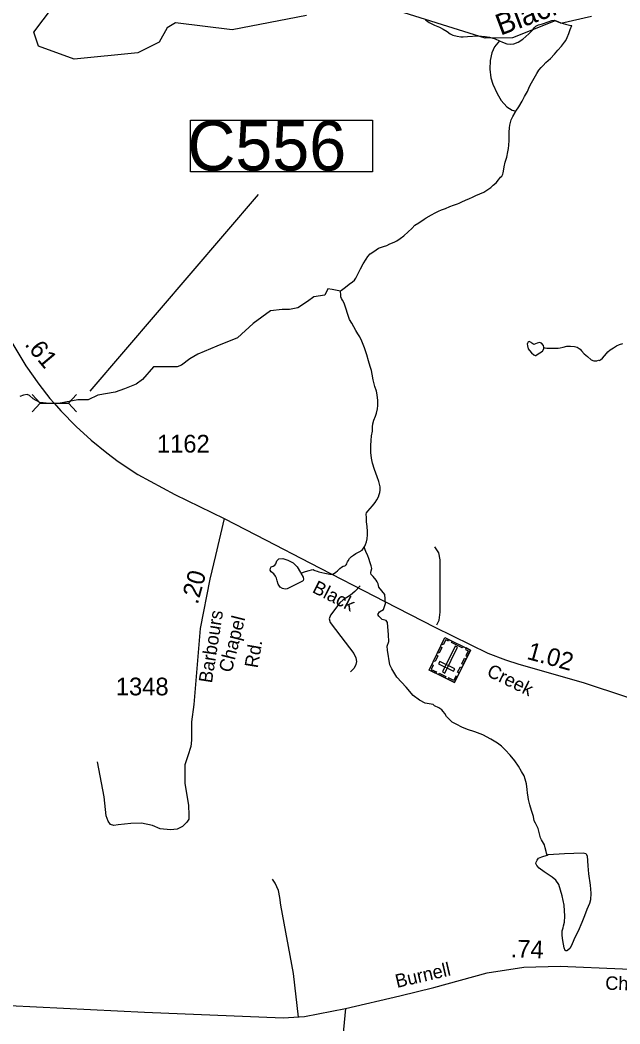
# Model space of a CAD drawing. Extents: x 2082433 to 2279600, y 546599 to 755198.
# Drawn here: x 2162169 to 2166396, y 618095 to 625167 of the extents above; entities that cross this region are included whole.
import ezdxf

# ---------------------------------------------------------------- set-up
doc = ezdxf.new("R2010")
doc.units = 0
for name, color, linetype in [('Exist Cultural Cemetery CELL', 7, 'Continuous'), ('Exist Hydrographic Creek Single Shore', 7, 'Continuous'), ('Exist Hydrographic Creek Single Shore Label', 7, 'Continuous'), ('Exist Hydrographic Misc Water Feature', 7, 'Continuous'), ('Exist Hydrographic Pond Over 1500 Sq Ft', 7, 'Continuous'), ('Exist Road Non-System Type 51', 7, 'Continuous'), ('Exist Road Secondary Mileage Hundredths English Label', 7, 'Continuous'), ('Exist Road Secondary Structure Culvert CELL', 7, 'Continuous'), ('Exist Road Secondary Structure Culvert Number Label', 7, 'Continuous'), ('Exist Road Secondary Type 51 Attributed', 7, 'Continuous'), ('Exist Road Secondary Type 51 Label', 7, 'Continuous'), ('Exist Road Secondary Type 51 Number Label', 7, 'Continuous')]:
    doc.layers.add(name, color=color, linetype=linetype)

msp = doc.modelspace()

# ---------------------------------------------------------------- linework, layer by layer
at = {"layer": 'Exist Cultural Cemetery CELL'}
for points in [[(2165230.2, 620500.2), (2165051.4, 620587.7), (2165163.3, 620816.4), (2165342.1, 620728.9)], [(2165193, 620801.8), (2165188, 620791.5), (2165168.2, 620801.2), (2165150.5, 620764.9), (2165140.5, 620769.8), (2165163.3, 620816.4)], [(2165285.5, 620743.9), (2165209.2, 620781.1), (2165214.2, 620791.4), (2165290.5, 620754.1)], [(2165141.7, 620746.5), (2165122.7, 620707.6), (2165112.5, 620712.6), (2165131.5, 620751.5)], [(2165145.2, 620574.4), (2165161.9, 620566.2), (2165251.1, 620748.4), (2165234.3, 620756.6)], [(2165312.4, 620743.4), (2165307.3, 620733.1), (2165327.1, 620723.4), (2165309.3, 620687.1), (2165319.3, 620682.2), (2165342.1, 620728.8)], [(2165112.7, 620687.3), (2165093.7, 620648.4), (2165083.5, 620653.4), (2165102.5, 620692.3)], [(2165223.5, 620579.3), (2165231.7, 620596), (2165125.9, 620647.8), (2165117.7, 620631)], [(2165311.4, 620666.1), (2165292.4, 620627.2), (2165282.1, 620632.2), (2165301.2, 620671.1)], [(2165070.4, 620626.7), (2165080.6, 620621.7), (2165066.4, 620592.8), (2165102.9, 620574.9), (2165098, 620565), (2165051.3, 620587.8)], [(2165281.9, 620605.7), (2165262.8, 620566.8), (2165252.6, 620571.8), (2165271.6, 620610.7)], [(2165163.7, 620532.8), (2165117.1, 620555.5), (2165122.1, 620565.8), (2165168.7, 620543)], [(2165249.2, 620539.1), (2165239, 620544.1), (2165224.9, 620515.2), (2165188.5, 620533), (2165183.6, 620523), (2165230.2, 620500.2)]]:
    msp.add_lwpolyline(points, close=True, dxfattribs=at)
at = {"layer": 'Exist Hydrographic Creek Single Shore'}
msp.add_line((2165979.7, 625143.9), (2166196.7, 625195.3), dxfattribs=at)
for points in [[(2164188.6, 625200), (2163664.7, 625099.1), (2163264.6, 625146.5), (2163206.6, 625111.7), (2163148.6, 625011.1), (2162998.7, 624935.5), (2162549.6, 624892.1), (2162298.6, 624982.5), (2162265.6, 625081.5), (2162397.7, 625256)], [(2165979.7, 625143.9), (2165938.7, 625161.2), (2165638.7, 625042.6), (2165447.6, 625039.9), (2164763.8, 625253.9)], [(2165662.5, 624524.3), (2165682.8, 624556.5), (2165706.2, 624594.7), (2165724, 624628.5), (2165744.1, 624664.8), (2165759.7, 624699), (2165773.2, 624724.9), (2165791.5, 624757), (2165801.3, 624773), (2165811.2, 624789.3), (2165824.9, 624813.2), (2165841.1, 624833.5), (2165854.8, 624847.2), (2165874.7, 624867.3), (2165906.3, 624895.8), (2165936.2, 624927.8), (2165958.2, 624954), (2165984, 624984.2), (2166005.8, 625010.1), (2166015.6, 625024.1), (2166023.8, 625044.3), (2166035.5, 625072.2), (2166045.3, 625100.3), (2166057.2, 625128.5)], [(2164426.4, 623256), (2164434.2, 623264.1), (2164462.1, 623285.8), (2164488, 623306.3), (2164512, 623322.5), (2164525.9, 623334.6), (2164535.7, 623348.5), (2164553.6, 623386.4), (2164567.3, 623414.7), (2164587.2, 623450.7), (2164608.7, 623482.7), (2164620.6, 623500.7), (2164636.8, 623519), (2164654.5, 623532.9), (2164678.5, 623549.2), (2164694.7, 623559.3), (2164716.8, 623567.3), (2164730.5, 623571.3), (2164752.5, 623579.8), (2164774, 623589.9), (2164806.2, 623602), (2164824, 623611.9), (2164848, 623628.2), (2164874.1, 623646.2), (2164903.8, 623674.5), (2164929.4, 623698.6), (2164951.4, 623720.9), (2164979.1, 623739), (2165015.6, 623763.1), (2165031.1, 623773.3), (2165067.2, 623795.4), (2165095.1, 623809.4), (2165116.7, 623819.5), (2165138.8, 623829.6), (2165166.9, 623839.9), (2165198.5, 623853.8), (2165222.5, 623862), (2165252.6, 623872.5), (2165262.6, 623876.2), (2165282.5, 623886.5), (2165308.4, 623898.5), (2165336.3, 623910.8), (2165358, 623918.9), (2165380.6, 623930.9), (2165410.1, 623943.1), (2165436.1, 623953.4), (2165458.1, 623967.5), (2165485.5, 623987.7), (2165504, 624003.5), (2165523.7, 624019.6), (2165541.3, 624041.7), (2165555.5, 624059.9), (2165563, 624068), (2165571.5, 624082.2), (2165573.1, 624090), (2165574.7, 624102), (2165581.1, 624132.2), (2165586.6, 624166.2), (2165598.7, 624202.2), (2165606.3, 624238.3), (2165612.1, 624262.2), (2165613.9, 624286.2), (2165616, 624318.4), (2165616, 624344.3), (2165615.7, 624376), (2165617.6, 624408.1), (2165619.4, 624426.1), (2165625.4, 624444.3), (2165630.9, 624464.1), (2165640.8, 624488.2), (2165658.6, 624516.3), (2165662.5, 624524.3)], [(2164426.4, 623256), (2164369.2, 623269.2), (2164336.7, 623273.2), (2164316.4, 623228.5), (2164239.1, 623216.3), (2164194.4, 623183.8), (2164125.2, 623139), (2164068.3, 623126.8), (2164015.4, 623126.8), (2163934.1, 623118.7), (2163812.1, 623029.2), (2163702.2, 622927.5), (2163555.8, 622870.6), (2163421.6, 622813.7), (2163364.7, 622781.1), (2163307.7, 622736.4), (2163275.2, 622724.2), (2163230.5, 622724.2), (2163165.4, 622724.2), (2163108.5, 622724.2), (2163031.2, 622634.7), (2162986.4, 622602.2), (2162905.1, 622569.6), (2162840, 622545.2), (2162718, 622524.9), (2162649.4, 622491.1), (2162575.2, 622491.1), (2162489.8, 622475.3), (2162440.4, 622466.4), (2162377.4, 622466.4), (2162307.7, 622473.1), (2162260.5, 622497.8), (2162235.8, 622522.6), (2162217.8, 622529.3), (2162193.1, 622524.8), (2162168.4, 622515.8)], [(2164594.2, 621453.5), (2164598.5, 621461.3), (2164604.2, 621473.4), (2164610.4, 621491.6), (2164614.1, 621511.7), (2164617.8, 621539.5), (2164617.6, 621563.5), (2164615.5, 621599.4), (2164611, 621631.4), (2164609.1, 621663.7), (2164608.9, 621685.6), (2164611, 621695.4), (2164619, 621707.6), (2164652.8, 621743.9), (2164672.5, 621767.7), (2164682.8, 621786), (2164694.4, 621807.7), (2164700, 621823.9), (2164704.1, 621837.9), (2164705.7, 621855.9), (2164706.1, 621878.2), (2164697.5, 621915.9), (2164685.4, 621949.8), (2164667.2, 622001.7), (2164652.8, 622045.6), (2164644.8, 622079.7), (2164640.5, 622119.7), (2164640.3, 622169.6), (2164642.2, 622205.4), (2164646.1, 622237.6), (2164652, 622269.6), (2164653.4, 622301.4), (2164655.3, 622323.4), (2164663.1, 622349.4), (2164673.3, 622375.5), (2164680.9, 622397.5), (2164688.9, 622427.9), (2164690.8, 622451.5), (2164690.3, 622487.7), (2164686, 622525.6), (2164680.5, 622553.7), (2164670, 622585.6), (2164663.7, 622603.6), (2164657.7, 622631.3), (2164649.5, 622671.5), (2164645.2, 622699.3), (2164635, 622727.2), (2164624.7, 622765.3), (2164613, 622809.2), (2164596.4, 622857.1), (2164578.4, 622904.9), (2164564.2, 622934.6), (2164550.1, 622956.6), (2164535.7, 622980.7), (2164505.8, 623030.6), (2164491.2, 623058.3), (2164475.2, 623100.1), (2164467, 623130.2), (2164452.9, 623172), (2164440.8, 623194.1), (2164434.2, 623206.1), (2164430.3, 623216), (2164428.7, 623228), (2164426.4, 623256)], [(2165860, 622860), (2165866.1, 622858.3), (2165881.9, 622856.3), (2165906.1, 622856.3), (2165925.8, 622854.5), (2165942, 622856.5), (2165962.1, 622854.7), (2165976, 622856.7), (2165996.1, 622863), (2166021.8, 622868.8), (2166047.8, 622868.9), (2166075.5, 622867.2), (2166093.9, 622863.6), (2166108.1, 622853.3), (2166116.1, 622847.7), (2166126.1, 622837.6), (2166143.8, 622815.5), (2166166.5, 622795.8), (2166194.2, 622773.8), (2166212.4, 622766.2), (2166232.5, 622766.4), (2166246.3, 622770.4), (2166250.2, 622768.2), (2166260.2, 622772.3), (2166272.5, 622784.3), (2166288.3, 622800.5), (2166302.1, 622818.7), (2166312.1, 622828.6), (2166328.1, 622844.8), (2166351.7, 622858.7), (2166372, 622871), (2166393.5, 622881.1), (2166417.5, 622889.3)], [(2165024.3, 620355.6), (2164984.9, 620374.7), (2164938.9, 620408.5), (2164890.5, 620468), (2164823.1, 620538.8), (2164789.4, 620597.3), (2164773.6, 620625.4), (2164757.9, 620727.6), (2164755.7, 620755.7), (2164768, 620789.5), (2164764.6, 620835.5), (2164757.9, 620922.1), (2164748.9, 620937.8), (2164720.8, 620943.4), (2164696.1, 620967.4), (2164689.6, 620979.3), (2164702.8, 620998.5), (2164730.5, 621014.3), (2164743.3, 621055.8), (2164742.2, 621088.4), (2164738.8, 621121), (2164697.7, 621172.2), (2164691.6, 621194.2), (2164685.8, 621210.1), (2164677.6, 621221.8), (2164657.3, 621246), (2164647.5, 621256), (2164643.4, 621261.9), (2164641.3, 621269.9), (2164641.5, 621275.6), (2164643, 621287.9), (2164647.5, 621303.9), (2164642.8, 621322), (2164637, 621344), (2164626.8, 621373.5), (2164618.8, 621391.7), (2164606.7, 621423.6), (2164594.2, 621453.5)], [(2165882.3, 619283.7), (2165879.9, 619297.4), (2165876, 619309.4), (2165869.6, 619335.5), (2165864.1, 619355.4), (2165851.4, 619379.2), (2165843.8, 619391.3), (2165837.4, 619405.2), (2165829.4, 619433.2), (2165819.2, 619471.3), (2165811, 619491.2), (2165800.7, 619508.9), (2165792.7, 619524.7), (2165786.8, 619556.9), (2165774, 619599), (2165762.2, 619638.9), (2165751.9, 619674.9), (2165749.9, 619692.7), (2165745.8, 619722.5), (2165743.5, 619746.8), (2165737.3, 619786.6), (2165729.1, 619818.3), (2165720.7, 619842.6), (2165702.7, 619874.1), (2165680.7, 619910.3), (2165654.7, 619948), (2165622.1, 619987.7), (2165588.1, 620025.7), (2165561.8, 620051.6), (2165533.5, 620073.3), (2165485.3, 620100.9), (2165429.6, 620130.8), (2165373.2, 620152.3), (2165321.3, 620169.9), (2165283.2, 620185.8), (2165247.1, 620203.8), (2165215.1, 620221.2), (2165192.9, 620241.2), (2165183.1, 620251.2), (2165174.7, 620261.4), (2165162.6, 620281), (2165150.9, 620297), (2165140.6, 620307.1), (2165120.8, 620322.6), (2165090.6, 620336.5), (2165080.6, 620344.5), (2165024.3, 620355.6)]]:
    msp.add_lwpolyline(points, dxfattribs=at)
at = {"layer": 'Exist Hydrographic Misc Water Feature'}
for points in [[(2165027.2, 625168.6), (2165051.4, 625150.7), (2165089.4, 625130.8), (2165125.5, 625117.2), (2165151.5, 625103.2), (2165179.6, 625085.5), (2165199.5, 625069.5), (2165219.8, 625061.6), (2165249.9, 625053.8), (2165276.2, 625049.9), (2165292, 625048.3), (2165322.1, 625050.2), (2165393.9, 625054.8), (2165447.6, 625051.1), (2165477.7, 625045.3), (2165517.9, 625033.6), (2165548.1, 625020.9)], [(2165548.1, 625020.9), (2165568.2, 625011.8), (2165599.8, 624999.7), (2165621.9, 624998), (2165647.9, 625000.1), (2165678.1, 625010.2), (2165711.9, 625032.6), (2165753.5, 625070.6), (2165779.6, 625096.7), (2165793.1, 625114.9), (2165803.6, 625123.1), (2165823.5, 625133), (2165851.1, 625141.4), (2165889.3, 625155.5), (2165917, 625163.5), (2165933, 625165.5), (2165947.3, 625161.8), (2165978.9, 625148), (2166013.3, 625137.9), (2166041, 625130.1), (2166057.2, 625128.5)], [(2165548.1, 625020.9), (2165512.2, 624977.3), (2165492.5, 624935.2), (2165480.8, 624883), (2165479, 624821.3), (2165487.6, 624759.6), (2165499.7, 624715.5), (2165532.1, 624649.8), (2165560.4, 624599.7), (2165598.5, 624555.8), (2165637.1, 624532.2), (2165662.5, 624524.3)], [(2165860, 622860), (2165858.1, 622874.1), (2165843.8, 622890), (2165829.8, 622895.8), (2165813.8, 622891.7), (2165801.9, 622885.8), (2165790, 622881.5), (2165775.7, 622889.8), (2165769.9, 622895.5), (2165755.6, 622901.3), (2165747.6, 622897.3), (2165743.7, 622889.3), (2165741.9, 622885.6), (2165744.1, 622871.4), (2165750.3, 622851.4), (2165758.5, 622839.7), (2165774, 622823.5), (2165788.4, 622809.6), (2165798.4, 622803.6), (2165804.4, 622803.9), (2165812.2, 622810), (2165850.1, 622833.9), (2165860.2, 622850.3), (2165860, 622860)], [(2164147.6, 621271.1), (2164164, 621241.1), (2164165.8, 621227), (2164163.6, 621219.2), (2164159.5, 621215), (2164052.2, 621160.6), (2164036.2, 621158.6), (2164018.2, 621162.5), (2164002.4, 621172.2), (2163987.8, 621192.3), (2163980, 621216.2), (2163975.7, 621236.3), (2163969.8, 621250.1), (2163957.7, 621266.2), (2163947.6, 621271.8), (2163937.4, 621279.8), (2163931.2, 621291.7), (2163933.7, 621305.9), (2163939.2, 621314), (2163953, 621320), (2163963.2, 621327.8), (2163971, 621336), (2163975.5, 621349.8), (2163979, 621358.3), (2163993, 621370.4), (2164021.3, 621374.2), (2164056.9, 621362.3), (2164093.2, 621342.6), (2164121.3, 621314.8), (2164145.3, 621275.1), (2164147.6, 621271.1)], [(2165882.3, 619283.7), (2165890.1, 619287.4), (2166006, 619296.3), (2166137.6, 619301.1), (2166156.3, 619295), (2166166.3, 619278.9), (2166170.8, 619209.3), (2166174.7, 619153.1), (2166187.4, 619071.3), (2166191.7, 619015.5), (2166189.5, 618969.2), (2166181.7, 618943.2), (2166162, 618901.2), (2166146.2, 618857.3), (2166126.7, 618809.2), (2166100.9, 618749), (2166079.2, 618702.8), (2166059.5, 618658.7), (2166045.7, 618628.8), (2166027.7, 618612.5), (2166021.8, 618610.5), (2166015.8, 618610.6), (2166009.7, 618612.3), (2166003.7, 618630.2), (2165993.5, 618682.5), (2165989.1, 618718.4), (2165988.9, 618750.5), (2165995.1, 618772.2), (2165998.8, 618786.3), (2166004.7, 618812.2), (2166006.8, 618854.5), (2166002.3, 618932.2), (2165989.8, 618998.2), (2165965.4, 619078.1), (2165945.3, 619107.9), (2165919, 619129.7), (2165863, 619165.3), (2165826.3, 619193.2), (2165810.8, 619211), (2165804.6, 619225.3), (2165806.2, 619235.2), (2165812.4, 619249.2), (2165822.2, 619263.1), (2165846.2, 619271.3), (2165882.3, 619283.7)]]:
    msp.add_lwpolyline(points, dxfattribs=at)
at = {"layer": 'Exist Hydrographic Pond Over 1500 Sq Ft'}
msp.add_lwpolyline([(2164147.6, 621271.1), (2164181.2, 621281.5), (2164205.6, 621289.5), (2164221.6, 621293.6), (2164233.3, 621295.5), (2164241.5, 621291.4), (2164247.2, 621289.7), (2164263.2, 621283.7), (2164273.7, 621279.7), (2164317.6, 621270.2), (2164351.4, 621262.2), (2164367.6, 621262.2), (2164373.5, 621264.1), (2164385.6, 621270.4), (2164393.2, 621278.6), (2164405.3, 621286.5), (2164421.5, 621302.3), (2164433.4, 621312.7), (2164445.5, 621318.6), (2164457.2, 621322.9), (2164463.1, 621324.8), (2164467, 621328.7), (2164471.1, 621335), (2164473.2, 621344.8), (2164477.1, 621350.7), (2164481.2, 621357), (2164490.6, 621373), (2164505, 621387.1), (2164518.9, 621397.1), (2164534.5, 621409.3), (2164558.7, 621419.5), (2164580.6, 621433.2), (2164594.2, 621453.5)], dxfattribs=at)
at = {"layer": 'Exist Road Non-System Type 51'}
for points in [[(2165105.6, 620906.8), (2165121.6, 620938.8), (2165128.4, 620995.8), (2165128.4, 621365.4), (2165119.3, 621413.3), (2165091.9, 621456.6)], [(2164564.9, 621180.6), (2164528.4, 621141.8), (2164496.5, 621114.4), (2164446.3, 621082.5), (2164421.2, 621062), (2164357.3, 620975.3), (2164348.2, 620947.9), (2164355.1, 620922.8), (2164430.3, 620824.7), (2164521.6, 620703.8), (2164535.3, 620674.1), (2164539.9, 620649), (2164535.3, 620626.2), (2164523.9, 620601.1), (2164496.5, 620576)], [(2163415.2, 620598.9), (2163394.6, 620345.6), (2163376.4, 620222.4), (2163376.4, 620176.8), (2163376.4, 620094.7), (2163371.8, 620049.1), (2163351.3, 619982.9), (2163330.8, 619919), (2163330.8, 619866.6), (2163330.8, 619791.3), (2163355.9, 619633.9), (2163358.1, 619567.7), (2163358.1, 619538.1), (2163344.5, 619515.2), (2163312.5, 619485.6), (2163276, 619467.3), (2163228.1, 619462.8), (2163157.4, 619469.6), (2163102.6, 619492.4), (2163025.1, 619508.4), (2162949.8, 619506.1), (2162860.8, 619497), (2162828.9, 619492.4), (2162806.1, 619499.3), (2162790.1, 619522.1), (2162776.4, 619560.9), (2162762.7, 619695.5), (2162714.8, 619941.8)], [(2164130.1, 618143.6), (2164094.7, 618449.1), (2164006.8, 618931.1), (2164000.5, 618985), (2163990.3, 619035), (2163966, 619086.9), (2163948, 619114.6)]]:
    msp.add_lwpolyline(points, dxfattribs=at)
at = {"layer": 'Exist Road Secondary Structure Culvert CELL'}
for p, q in [((2162254.5, 622528), (2162311.7, 622467.6)), ((2162567.4, 622528), (2162510.1, 622467.6)), ((2162254.5, 622407.1), (2162311.7, 622467.6)), ((2162311.7, 622467.6), (2162510.1, 622467.6)), ((2162567.4, 622407.1), (2162510.1, 622467.6))]:
    msp.add_line(p, q, dxfattribs=at)
at = {"layer": 'Exist Road Secondary Structure Culvert Number Label'}
msp.add_line((2162662.9, 622552.9), (2163849.8, 623937.6), dxfattribs=at)
msp.add_lwpolyline([(2163370.2, 624461.7), (2164653, 624461.7), (2164653, 624096.8), (2163370.2, 624096.8)], close=True, dxfattribs=at)
at = {"layer": 'Exist Road Secondary Type 51 Attributed'}
for points in [[(2161582.8, 624030.9), (2161642.4, 623888.1), (2161796.4, 623564.4), (2161942.5, 623241.9), (2162048.1, 623019.3), (2162111.1, 622895.7), (2162138, 622849.6), (2162210, 622730.5), (2162302.1, 622601.2), (2162379.7, 622500.1), (2162410, 622467.5), (2162456.1, 622414.7), (2162565.1, 622303.4), (2162669.6, 622207.9), (2162779.8, 622117.9), (2162860.7, 622056.1), (2162999, 621966.2), (2163259.7, 621823.5), (2163607, 621654.9)], [(2163607, 621654.9), (2163545.2, 621395.3), (2163505.8, 621228.9), (2163438, 620881.7), (2163415.2, 620598.9)], [(2163607, 621654.9), (2163903.7, 621503.2), (2164210.5, 621343.6), (2164739.9, 621071.6), (2165092.8, 620890.6), (2165464.8, 620707.4), (2165590.7, 620660.2), (2165682.9, 620629.9), (2166137, 620499.5), (2166442.2, 620399.5), (2166618.1, 620307.4), (2167040.6, 619998.2), (2167241.8, 619849.9), (2167516, 619648.7), (2167649.8, 619556.5), (2167968.5, 619355.4), (2168285.2, 619171.5), (2168350.7, 619139.5)], [(2158601.7, 618577.9), (2159016.4, 618557.1), (2159175.9, 618541.8), (2159384.7, 618510.3), (2159727.9, 618441.5), (2160139.7, 618333.8), (2160284.4, 618302.2), (2160494.5, 618283.1), (2160859.2, 618265.5), (2162094.5, 618225.4), (2163045.3, 618177.5), (2164023.7, 618137.7), (2164174.4, 618146.1), (2164463.4, 618204.5)], [(2164463.4, 618204.5), (2164846.2, 618293.6), (2165085.6, 618351.3), (2165461.6, 618454), (2165718.3, 618494), (2165973.9, 618501.4), (2166413.8, 618484.1), (2167099.5, 618465.8), (2167867.1, 618440.8), (2168197.9, 618436.2), (2168356.4, 618429.3), (2168772.6, 618416.3), (2168963.6, 618415.9)], [(2164463.4, 618204.5), (2164425, 617809.5), (2164397.9, 617566.6), (2164396.1, 617419.8), (2164414.5, 617339.4), (2164439, 617266), (2164503.6, 617131.4), (2164569.2, 617045.8), (2164666.2, 616956.6), (2164744.8, 616907.7), (2164837.4, 616862.3), (2165239.7, 616694.8)]]:
    msp.add_lwpolyline(points, dxfattribs=at)

# ---------------------------------------------------------------- texts
at = {"layer": 'Exist Hydrographic Creek Single Shore Label'}
msp.add_text('Black', height=150, rotation=20.62445, dxfattribs=at).set_placement((2165554.7, 625056.2))
at = {"layer": 'Exist Road Secondary Mileage Hundredths English Label'}
for s, rotation, p in [('.61', 309.89633, (2162196.6, 622880.4)), ('.20', 74.81372, (2163420.5, 621045.3)), ('1.02', 344.61718, (2165733.9, 620667.3)), ('.74', 358.11759, (2165624.6, 618564.1))]:
    msp.add_text(s, height=125, rotation=rotation, dxfattribs=at).set_placement(p)
at = {"layer": 'Exist Road Secondary Structure Culvert Number Label'}
msp.add_text('C556', height=350, dxfattribs=at).set_placement((2163348, 624106.5))
at = {"layer": 'Exist Road Secondary Type 51 Label'}
for s, rotation, p in [('Black', 333.01422, (2164221.7, 621138.5)), ('Barbours', 81.07109, (2163520.5, 620492.2)), ('Chapel', 75.97704, (2163659.5, 620565.3)), ('Rd.', 80.32738, (2163843.7, 620597.8)), ('Creek', 333.92531, (2165451.2, 620549.9)), ('Burnell', 13.15484, (2164825.2, 618347.9)), ('Church', 358.27202, (2166291.9, 618336.2))]:
    msp.add_text(s, height=95, rotation=rotation, dxfattribs=at).set_placement(p)
at = {"layer": 'Exist Road Secondary Type 51 Number Label'}
for s, p in [('1162', (2163133.5, 622120)), ('1348', (2162843.9, 620409.4))]:
    msp.add_text(s, height=125, dxfattribs=at).set_placement(p)

doc.saveas('drawing.dxf')
